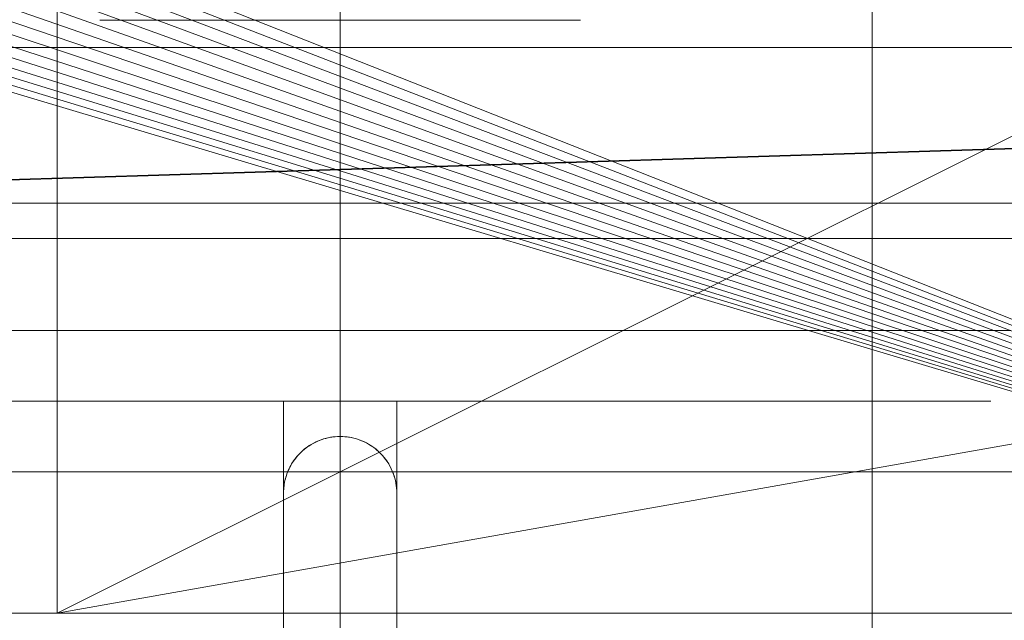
# Model space of a CAD drawing. Header units: millimetres. Extents: x -2233 to 61924, y -68080 to 6847.
# Tile 590 of 656: x 24227 to 24297, y -17791 to -17748. Entities that reach past the tile are written whole.
import ezdxf

# ---------------------------------------------------------------- set-up
doc = ezdxf.new("R2010")
doc.units = ezdxf.units.MM
for name, color, linetype, lineweight in [('COTAS_P', 1, 'Continuous', 0), ('superior_briquetadora', 7, 'Continuous', 0), ('superior_C02', 7, 'Continuous', 0), ('superior_C05', 7, 'Continuous', 0)]:
    doc.layers.add(name, color=color, linetype=linetype, lineweight=lineweight)
doc.dimstyles.new('R19_100', dxfattribs={"dimtxt": 250, "dimasz": 150, "dimexe": 150, "dimexo": 80, "dimgap": 100, "dimtad": 1, "dimtih": 1, "dimtoh": 1, "dimdsep": 46, "dimcen": 0.09, "dimadec": 0, "dimazin": 0, "dimtfac": 1, "dimtdec": 4, "dimtofl": 0, "dimtmove": 0, "dimatfit": 3, "dimfxl": 1, "dimtolj": 1, "dimtzin": 0, "dimarcsym": 0})

# ---------------------------------------------------------------- blocks, each defined once
blk = doc.blocks.new('DIM_R28_34')
at = {"layer": 'COTAS_P'}
for p, q in [((24250.067, -17080), (24400.067, -17035)), ((26750.067, -17080), (26600.067, -17035)), ((24250.067, -17980), (24250.067, -17080)), ((24250.067, -17080), (26750.067, -17080)), ((24250.067, -17080), (24400.067, -17125)), ((26750.067, -17080), (26600.067, -17125)), ((26750.067, -17980), (26750.067, -17080))]:
    blk.add_line(p, q, dxfattribs=at)
blk.add_text('2500 P', height=250, dxfattribs=at).set_placement((25500.067, -16980))

msp = doc.modelspace()

# ---------------------------------------------------------------- linework, layer by layer
at = {"layer": 'superior_briquetadora'}
for p, q in [((24230.067, -17570), (24230.067, -17790)), ((25470.067, -17570), (24230.067, -17790)), ((24230.067, -17790), (24670.067, -17570)), ((24072.067, -17680), (24350.067, -17790)), ((24350.067, -17790), (24071.962, -17682.156)), ((24350.067, -17790), (24071.645, -17684.292)), ((24350.067, -17790), (24071.12, -17686.386)), ((24350.067, -17790), (24070.393, -17688.419)), ((24350.067, -17790), (24069.47, -17690.371)), ((24350.067, -17790), (24068.36, -17692.223)), ((24350.067, -17790), (24067.074, -17693.957)), ((24065.624, -17695.556), (24350.067, -17790)), ((24064.024, -17697.006), (24350.067, -17790)), ((24062.29, -17698.292), (24350.067, -17790)), ((24060.438, -17699.402), (24350.067, -17790)), ((24058.487, -17700.325), (24350.067, -17790)), ((24056.454, -17701.053), (24350.067, -17790)), ((24054.359, -17701.577), (24350.067, -17790)), ((24350.067, -17790), (23870.067, -17790)), ((25830.067, -17790), (23870.067, -17790)), ((23954.067, -17790), (24230.067, -17790)), ((23954.067, -17790), (25456.734, -17790)), ((24230.067, -17790), (24150.067, -17790)), ((24350.067, -17790), (24150.067, -17790)), ((24230.067, -17790), (24670.067, -17790)), ((24230.067, -17790), (25470.067, -17790)), ((24350.067, -17790), (24230.067, -17790)), ((24230.067, -17790), (25456.734, -17790))]:
    msp.add_line(p, q, dxfattribs=at)
at = {"layer": 'superior_C02'}
for p, q in [((24287.683, -17550), (24287.683, -18450)), ((15575.415, -17750), (24634.01, -17750)), ((24635.508, -17750), (15576.913, -17750)), ((23830.921, -17771.702), (24524.933, -17750)), ((24526.711, -17750), (23832.7, -17771.702))]:
    msp.add_line(p, q, dxfattribs=at)
at = {"layer": 'superior_C05'}
for p, q in [((24250.067, -17750), (24250.067, -17744)), ((24233.115, -17748.05), (24233.073, -17748.05)), ((24233.199, -17748.05), (24233.115, -17748.05)), ((24233.326, -17748.05), (24233.199, -17748.05)), ((24233.494, -17748.05), (24233.326, -17748.05)), ((24233.703, -17748.05), (24233.494, -17748.05)), ((24233.953, -17748.05), (24233.703, -17748.05)), ((24234.243, -17748.05), (24233.953, -17748.05)), ((24234.572, -17748.05), (24234.243, -17748.05)), ((24234.94, -17748.05), (24234.572, -17748.05)), ((24235.345, -17748.05), (24234.94, -17748.05)), ((24235.787, -17748.05), (24235.345, -17748.05)), ((24236.265, -17748.05), (24235.787, -17748.05)), ((24236.776, -17748.05), (24236.265, -17748.05)), ((24237.321, -17748.05), (24236.776, -17748.05)), ((24237.898, -17748.05), (24237.321, -17748.05)), ((24237.602, -17748.05), (24237.571, -17748.05)), ((24237.664, -17748.05), (24237.602, -17748.05)), ((24237.757, -17748.05), (24237.664, -17748.05)), ((24237.881, -17748.05), (24237.757, -17748.05)), ((24238.035, -17748.05), (24237.881, -17748.05)), ((24238.505, -17748.05), (24237.898, -17748.05)), ((24238.218, -17748.05), (24238.035, -17748.05)), ((24238.432, -17748.05), (24238.218, -17748.05)), ((24238.674, -17748.05), (24238.432, -17748.05)), ((24239.14, -17748.05), (24238.505, -17748.05)), ((24238.944, -17748.05), (24238.674, -17748.05)), ((24239.242, -17748.05), (24238.944, -17748.05)), ((24239.803, -17748.05), (24239.14, -17748.05)), ((24239.567, -17748.05), (24239.242, -17748.05)), ((24239.918, -17748.05), (24239.567, -17748.05)), ((24240.491, -17748.05), (24239.803, -17748.05)), ((24240.295, -17748.05), (24239.918, -17748.05)), ((24240.695, -17748.05), (24240.295, -17748.05)), ((24241.203, -17748.05), (24240.491, -17748.05)), ((24241.119, -17748.05), (24240.695, -17748.05)), ((24241.565, -17748.05), (24241.119, -17748.05)), ((24241.937, -17748.05), (24241.203, -17748.05)), ((24242.033, -17748.05), (24241.565, -17748.05)), ((24242.691, -17748.05), (24241.937, -17748.05)), ((24242.52, -17748.05), (24242.033, -17748.05)), ((24243.026, -17748.05), (24242.52, -17748.05)), ((24243.464, -17748.05), (24242.691, -17748.05)), ((24243.55, -17748.05), (24243.026, -17748.05)), ((24244.253, -17748.05), (24243.464, -17748.05)), ((24244.089, -17748.05), (24243.55, -17748.05)), ((24244.644, -17748.05), (24244.089, -17748.05)), ((24245.057, -17748.05), (24244.253, -17748.05)), ((24245.212, -17748.05), (24244.644, -17748.05)), ((24245.873, -17748.05), (24245.057, -17748.05)), ((24245.792, -17748.05), (24245.212, -17748.05)), ((24246.383, -17748.05), (24245.792, -17748.05)), ((24246.699, -17748.05), (24245.873, -17748.05)), ((24246.983, -17748.05), (24246.383, -17748.05)), ((24247.534, -17748.05), (24246.699, -17748.05)), ((24247.591, -17748.05), (24246.983, -17748.05)), ((24248.375, -17748.05), (24247.534, -17748.05)), ((24248.204, -17748.05), (24247.591, -17748.05)), ((24248.823, -17748.05), (24248.204, -17748.05)), ((24249.22, -17748.05), (24248.375, -17748.05)), ((24249.444, -17748.05), (24248.823, -17748.05)), ((24250.067, -17748.05), (24249.22, -17748.05)), ((24250.067, -17748.05), (24249.444, -17748.05)), ((24250.067, -17748.05), (24250.915, -17748.05)), ((24250.691, -17748.05), (24250.067, -17748.05)), ((24251.312, -17748.05), (24250.691, -17748.05)), ((24250.915, -17748.05), (24251.76, -17748.05)), ((24251.931, -17748.05), (24251.312, -17748.05)), ((24251.76, -17748.05), (24252.601, -17748.05)), ((24252.544, -17748.05), (24251.931, -17748.05)), ((24253.152, -17748.05), (24252.544, -17748.05)), ((24252.601, -17748.05), (24253.436, -17748.05)), ((24253.752, -17748.05), (24253.152, -17748.05)), ((24253.436, -17748.05), (24254.262, -17748.05)), ((24254.343, -17748.05), (24253.752, -17748.05)), ((24254.262, -17748.05), (24255.078, -17748.05)), ((24254.923, -17748.05), (24254.343, -17748.05)), ((24255.491, -17748.05), (24254.923, -17748.05)), ((24255.078, -17748.05), (24255.882, -17748.05)), ((24256.046, -17748.05), (24255.491, -17748.05)), ((24255.882, -17748.05), (24256.671, -17748.05)), ((24256.585, -17748.05), (24256.046, -17748.05)), ((24257.109, -17748.05), (24256.585, -17748.05)), ((24256.671, -17748.05), (24257.444, -17748.05)), ((24257.615, -17748.05), (24257.109, -17748.05)), ((24257.444, -17748.05), (24258.198, -17748.05)), ((24258.102, -17748.05), (24257.615, -17748.05)), ((24258.57, -17748.05), (24258.102, -17748.05)), ((24258.198, -17748.05), (24258.932, -17748.05)), ((24259.016, -17748.05), (24258.57, -17748.05)), ((24258.932, -17748.05), (24259.644, -17748.05)), ((24259.44, -17748.05), (24259.016, -17748.05)), ((24259.84, -17748.05), (24259.44, -17748.05)), ((24259.644, -17748.05), (24260.332, -17748.05)), ((24260.217, -17748.05), (24259.84, -17748.05)), ((24260.568, -17748.05), (24260.217, -17748.05)), ((24260.332, -17748.05), (24260.995, -17748.05)), ((24260.893, -17748.05), (24260.568, -17748.05)), ((24261.191, -17748.05), (24260.893, -17748.05)), ((24260.995, -17748.05), (24261.63, -17748.05)), ((24261.461, -17748.05), (24261.191, -17748.05)), ((24261.703, -17748.05), (24261.461, -17748.05)), ((24261.63, -17748.05), (24262.237, -17748.05)), ((24261.917, -17748.05), (24261.703, -17748.05)), ((24262.1, -17748.05), (24261.917, -17748.05)), ((24262.254, -17748.05), (24262.1, -17748.05)), ((24262.237, -17748.05), (24262.814, -17748.05)), ((24262.378, -17748.05), (24262.254, -17748.05)), ((24262.47, -17748.05), (24262.378, -17748.05)), ((24262.533, -17748.05), (24262.47, -17748.05)), ((24262.564, -17748.05), (24262.533, -17748.05)), ((24262.814, -17748.05), (24263.359, -17748.05)), ((24263.359, -17748.05), (24263.87, -17748.05)), ((24263.87, -17748.05), (24264.348, -17748.05)), ((24264.348, -17748.05), (24264.79, -17748.05)), ((24264.79, -17748.05), (24265.195, -17748.05)), ((24265.195, -17748.05), (24265.563, -17748.05)), ((24265.563, -17748.05), (24265.892, -17748.05)), ((24265.892, -17748.05), (24266.182, -17748.05)), ((24266.182, -17748.05), (24266.432, -17748.05)), ((24266.432, -17748.05), (24266.641, -17748.05)), ((24266.641, -17748.05), (24266.809, -17748.05)), ((24266.809, -17748.05), (24266.936, -17748.05)), ((24266.936, -17748.05), (24267.02, -17748.05)), ((24267.02, -17748.05), (24267.062, -17748.05)), ((24180.067, -17750), (24320.067, -17750)), ((24250.067, -17750), (24325.067, -17750)), ((24160.067, -17761), (24340.067, -17761)), ((24135.067, -17763.5), (24365.067, -17763.5)), ((24228.049, -17770), (24226.061, -17770)), ((24228.373, -17770), (24226.155, -17770)), ((24230.091, -17770), (24228.049, -17770)), ((24230.646, -17770), (24228.373, -17770)), ((24232.184, -17770), (24230.091, -17770)), ((24232.966, -17770), (24230.646, -17770)), ((24234.321, -17770), (24232.184, -17770)), ((24235.33, -17770), (24232.966, -17770)), ((24236.497, -17770), (24234.321, -17770)), ((24237.73, -17770), (24235.33, -17770)), ((24238.707, -17770), (24236.497, -17770)), ((24240.16, -17770), (24237.73, -17770)), ((24240.945, -17770), (24238.707, -17770)), ((24242.615, -17770), (24240.16, -17770)), ((24243.206, -17770), (24240.945, -17770)), ((24245.089, -17770), (24242.615, -17770)), ((24245.483, -17770), (24243.206, -17770)), ((24247.575, -17770), (24245.089, -17770)), ((24247.773, -17770), (24245.483, -17770)), ((24250.067, -17770), (24247.575, -17770)), ((24250.067, -17770), (24247.773, -17770)), ((24250.067, -17770), (24252.56, -17770)), ((24252.362, -17770), (24250.067, -17770)), ((24254.652, -17770), (24252.362, -17770)), ((24252.56, -17770), (24255.046, -17770)), ((24256.929, -17770), (24254.652, -17770)), ((24255.046, -17770), (24257.52, -17770)), ((24259.19, -17770), (24256.929, -17770)), ((24257.52, -17770), (24259.975, -17770)), ((24261.428, -17770), (24259.19, -17770)), ((24259.975, -17770), (24262.405, -17770)), ((24263.638, -17770), (24261.428, -17770)), ((24262.405, -17770), (24264.805, -17770)), ((24265.814, -17770), (24263.638, -17770)), ((24264.805, -17770), (24267.168, -17770)), ((24267.951, -17770), (24265.814, -17770)), ((24267.168, -17770), (24269.489, -17770)), ((24270.043, -17770), (24267.951, -17770)), ((24269.489, -17770), (24271.762, -17770)), ((24272.086, -17770), (24270.043, -17770)), ((24271.762, -17770), (24273.98, -17770)), ((24274.074, -17770), (24272.086, -17770)), ((24273.98, -17770), (24276.139, -17770)), ((24276.003, -17770), (24274.074, -17770)), ((24277.867, -17770), (24276.003, -17770)), ((24276.139, -17770), (24278.233, -17770)), ((24279.661, -17770), (24277.867, -17770)), ((24278.233, -17770), (24280.258, -17770)), ((24281.383, -17770), (24279.661, -17770)), ((24280.258, -17770), (24282.207, -17770)), ((24283.026, -17770), (24281.383, -17770)), ((24282.207, -17770), (24284.076, -17770)), ((24284.587, -17770), (24283.026, -17770)), ((24284.076, -17770), (24285.861, -17770)), ((24286.063, -17770), (24284.587, -17770)), ((24285.861, -17770), (24287.557, -17770)), ((24287.449, -17770), (24286.063, -17770)), ((24288.742, -17770), (24287.449, -17770)), ((24287.557, -17770), (24289.159, -17770)), ((24289.939, -17770), (24288.742, -17770)), ((24289.159, -17770), (24290.664, -17770)), ((24291.037, -17770), (24289.939, -17770)), ((24290.664, -17770), (24292.069, -17770)), ((24292.033, -17770), (24291.037, -17770)), ((24292.925, -17770), (24292.033, -17770)), ((24292.069, -17770), (24293.369, -17770)), ((24293.71, -17770), (24292.925, -17770)), ((24293.369, -17770), (24294.561, -17770)), ((24294.387, -17770), (24293.71, -17770)), ((24294.953, -17770), (24294.387, -17770)), ((24294.561, -17770), (24295.643, -17770)), ((24295.408, -17770), (24294.953, -17770)), ((24295.75, -17770), (24295.408, -17770)), ((24295.643, -17770), (24296.611, -17770)), ((24295.979, -17770), (24295.75, -17770)), ((24296.093, -17770), (24295.979, -17770)), ((24296.611, -17770), (24297.464, -17770)), ((24228.068, -17775), (24226.081, -17775)), ((24227.63, -17775), (24227.574, -17775)), ((24227.742, -17775), (24227.63, -17775)), ((24227.909, -17775), (24227.742, -17775)), ((24228.132, -17775), (24227.909, -17775)), ((24230.109, -17775), (24228.068, -17775)), ((24228.408, -17775), (24228.132, -17775)), ((24228.739, -17775), (24228.408, -17775)), ((24229.123, -17775), (24228.739, -17775)), ((24229.559, -17775), (24229.123, -17775)), ((24230.045, -17775), (24229.559, -17775)), ((24230.582, -17775), (24230.045, -17775)), ((24232.199, -17775), (24230.109, -17775)), ((24231.167, -17775), (24230.582, -17775)), ((24231.799, -17775), (24231.167, -17775)), ((24232.476, -17775), (24231.799, -17775)), ((24234.335, -17775), (24232.199, -17775)), ((24233.197, -17775), (24232.476, -17775)), ((24233.96, -17775), (24233.197, -17775)), ((24234.764, -17775), (24233.96, -17775)), ((24236.509, -17775), (24234.335, -17775)), ((24235.605, -17775), (24234.764, -17775)), ((24236.482, -17775), (24235.605, -17775)), ((24237.393, -17775), (24236.482, -17775)), ((24238.717, -17775), (24236.509, -17775)), ((24238.335, -17775), (24237.393, -17775)), ((24237.584, -17775), (24237.567, -17775)), ((24237.631, -17775), (24237.584, -17775)), ((24237.709, -17775), (24237.631, -17775)), ((24237.705, -17775), (24237.813, -17775)), ((24237.817, -17775), (24237.709, -17775)), ((24237.813, -17775), (24237.951, -17775)), ((24237.956, -17775), (24237.817, -17775)), ((24237.951, -17775), (24238.119, -17775)), ((24238.125, -17775), (24237.956, -17775)), ((24238.119, -17775), (24238.317, -17775)), ((24238.324, -17775), (24238.125, -17775)), ((24238.317, -17775), (24238.544, -17775)), ((24238.552, -17775), (24238.324, -17775)), ((24239.307, -17775), (24238.335, -17775)), ((24238.544, -17775), (24238.799, -17775)), ((24238.809, -17775), (24238.552, -17775)), ((24240.953, -17775), (24238.717, -17775)), ((24238.799, -17775), (24239.083, -17775)), ((24239.093, -17775), (24238.809, -17775)), ((24239.083, -17775), (24239.394, -17775)), ((24239.405, -17775), (24239.093, -17775)), ((24240.305, -17775), (24239.307, -17775)), ((24239.394, -17775), (24239.731, -17775)), ((24239.743, -17775), (24239.405, -17775)), ((24239.731, -17775), (24240.094, -17775)), ((24240.107, -17775), (24239.743, -17775)), ((24240.094, -17775), (24240.482, -17775)), ((24240.496, -17775), (24240.107, -17775)), ((24241.328, -17775), (24240.305, -17775)), ((24240.482, -17775), (24240.893, -17775)), ((24240.908, -17775), (24240.496, -17775)), ((24240.893, -17775), (24241.328, -17775)), ((24241.343, -17775), (24240.908, -17775)), ((24243.212, -17775), (24240.953, -17775)), ((24242.372, -17775), (24241.328, -17775)), ((24241.328, -17775), (24241.784, -17775)), ((24241.8, -17775), (24241.343, -17775)), ((24241.784, -17775), (24242.26, -17775)), ((24242.278, -17775), (24241.8, -17775)), ((24242.26, -17775), (24242.756, -17775)), ((24242.774, -17775), (24242.278, -17775)), ((24243.435, -17775), (24242.372, -17775)), ((24242.756, -17775), (24243.27, -17775)), ((24243.289, -17775), (24242.774, -17775)), ((24245.487, -17775), (24243.212, -17775)), ((24243.27, -17775), (24243.801, -17775)), ((24243.821, -17775), (24243.289, -17775)), ((24244.515, -17775), (24243.435, -17775)), ((24243.801, -17775), (24244.348, -17775)), ((24244.368, -17775), (24243.821, -17775)), ((24244.348, -17775), (24244.909, -17775)), ((24244.929, -17775), (24244.368, -17775)), ((24245.609, -17775), (24244.515, -17775)), ((24244.909, -17775), (24245.482, -17775)), ((24245.503, -17775), (24244.929, -17775)), ((24245.482, -17775), (24246.067, -17775)), ((24247.775, -17775), (24245.487, -17775)), ((24246.089, -17775), (24245.503, -17775)), ((24246.714, -17775), (24245.609, -17775)), ((24254.067, -17775), (24246.067, -17775)), ((24246.067, -17775), (24246.067, -17805)), ((24246.684, -17775), (24246.089, -17775)), ((24247.288, -17775), (24246.684, -17775)), ((24247.827, -17775), (24246.714, -17775)), ((24247.898, -17775), (24247.288, -17775)), ((24250.067, -17775), (24247.775, -17775)), ((24248.946, -17775), (24247.827, -17775)), ((24248.514, -17775), (24247.898, -17775)), ((24249.134, -17775), (24248.514, -17775)), ((24250.067, -17775), (24248.946, -17775)), ((24249.756, -17775), (24249.134, -17775)), ((24250.379, -17775), (24249.756, -17775)), ((24250.067, -17775), (24252.36, -17775)), ((24251.189, -17775), (24250.067, -17775)), ((24251.001, -17775), (24250.379, -17775)), ((24251.621, -17775), (24251.001, -17775)), ((24252.308, -17775), (24251.189, -17775)), ((24252.237, -17775), (24251.621, -17775)), ((24252.847, -17775), (24252.237, -17775)), ((24253.421, -17775), (24252.308, -17775)), ((24252.36, -17775), (24254.648, -17775)), ((24253.451, -17775), (24252.847, -17775)), ((24254.526, -17775), (24253.421, -17775)), ((24254.046, -17775), (24253.451, -17775)), ((24254.632, -17775), (24254.046, -17775)), ((24254.067, -17775), (24254.652, -17775)), ((24254.067, -17775), (24254.067, -17805)), ((24255.62, -17775), (24254.526, -17775)), ((24255.206, -17775), (24254.632, -17775)), ((24254.648, -17775), (24256.923, -17775)), ((24254.652, -17775), (24255.226, -17775)), ((24255.767, -17775), (24255.206, -17775)), ((24255.226, -17775), (24255.787, -17775)), ((24256.699, -17775), (24255.62, -17775)), ((24256.314, -17775), (24255.767, -17775)), ((24255.787, -17775), (24256.334, -17775)), ((24256.846, -17775), (24256.314, -17775)), ((24256.334, -17775), (24256.865, -17775)), ((24257.763, -17775), (24256.699, -17775)), ((24257.361, -17775), (24256.846, -17775)), ((24256.865, -17775), (24257.379, -17775)), ((24256.923, -17775), (24259.182, -17775)), ((24257.857, -17775), (24257.361, -17775)), ((24257.379, -17775), (24257.875, -17775)), ((24258.807, -17775), (24257.763, -17775)), ((24258.335, -17775), (24257.857, -17775)), ((24257.875, -17775), (24258.351, -17775)), ((24258.792, -17775), (24258.335, -17775)), ((24258.351, -17775), (24258.807, -17775)), ((24259.227, -17775), (24258.792, -17775)), ((24259.83, -17775), (24258.807, -17775)), ((24258.807, -17775), (24259.242, -17775)), ((24259.182, -17775), (24261.418, -17775)), ((24259.639, -17775), (24259.227, -17775)), ((24259.242, -17775), (24259.653, -17775)), ((24260.028, -17775), (24259.639, -17775)), ((24259.653, -17775), (24260.041, -17775)), ((24260.828, -17775), (24259.83, -17775)), ((24260.392, -17775), (24260.028, -17775)), ((24260.041, -17775), (24260.404, -17775)), ((24260.73, -17775), (24260.392, -17775)), ((24260.404, -17775), (24260.741, -17775)), ((24261.042, -17775), (24260.73, -17775)), ((24260.741, -17775), (24261.052, -17775)), ((24261.8, -17775), (24260.828, -17775)), ((24261.326, -17775), (24261.042, -17775)), ((24261.052, -17775), (24261.336, -17775)), ((24261.583, -17775), (24261.326, -17775)), ((24261.336, -17775), (24261.591, -17775)), ((24261.418, -17775), (24263.626, -17775)), ((24261.811, -17775), (24261.583, -17775)), ((24261.591, -17775), (24261.818, -17775)), ((24262.742, -17775), (24261.8, -17775)), ((24262.009, -17775), (24261.811, -17775)), ((24261.818, -17775), (24262.016, -17775)), ((24262.179, -17775), (24262.009, -17775)), ((24262.016, -17775), (24262.184, -17775)), ((24262.318, -17775), (24262.179, -17775)), ((24262.426, -17775), (24262.318, -17775)), ((24262.504, -17775), (24262.426, -17775)), ((24262.43, -17775), (24262.507, -17775)), ((24262.551, -17775), (24262.504, -17775)), ((24262.507, -17775), (24262.553, -17775)), ((24262.567, -17775), (24262.551, -17775)), ((24263.653, -17775), (24262.742, -17775)), ((24263.626, -17775), (24265.8, -17775)), ((24264.53, -17775), (24263.653, -17775)), ((24265.371, -17775), (24264.53, -17775)), ((24266.174, -17775), (24265.371, -17775)), ((24265.8, -17775), (24267.935, -17775)), ((24266.938, -17775), (24266.174, -17775)), ((24267.659, -17775), (24266.938, -17775)), ((24268.336, -17775), (24267.659, -17775)), ((24267.935, -17775), (24270.026, -17775)), ((24268.968, -17775), (24268.336, -17775)), ((24269.553, -17775), (24268.968, -17775)), ((24270.09, -17775), (24269.553, -17775)), ((24270.026, -17775), (24272.067, -17775)), ((24270.576, -17775), (24270.09, -17775)), ((24271.012, -17775), (24270.576, -17775)), ((24271.396, -17775), (24271.012, -17775)), ((24271.727, -17775), (24271.396, -17775)), ((24272.003, -17775), (24271.727, -17775)), ((24272.226, -17775), (24272.003, -17775)), ((24272.067, -17775), (24274.054, -17775)), ((24272.393, -17775), (24272.226, -17775)), ((24272.505, -17775), (24272.393, -17775)), ((24272.56, -17775), (24272.505, -17775)), ((24274.054, -17775), (24275.98, -17775)), ((24275.98, -17775), (24277.842, -17775)), ((24277.842, -17775), (24279.636, -17775)), ((24279.636, -17775), (24281.355, -17775)), ((24281.355, -17775), (24282.997, -17775)), ((24282.997, -17775), (24284.557, -17775)), ((24284.557, -17775), (24286.032, -17775)), ((24286.032, -17775), (24287.417, -17775)), ((24287.417, -17775), (24288.709, -17775)), ((24288.709, -17775), (24289.905, -17775)), ((24289.905, -17775), (24291.002, -17775)), ((24291.002, -17775), (24291.997, -17775)), ((24291.997, -17775), (24292.888, -17775)), ((24292.888, -17775), (24293.672, -17775)), ((24293.672, -17775), (24294.348, -17775)), ((24294.348, -17775), (24294.914, -17775)), ((24294.914, -17775), (24295.369, -17775)), ((24295.369, -17775), (24295.71, -17775)), ((24295.71, -17775), (24295.939, -17775)), ((24295.939, -17775), (24296.053, -17775)), ((24248.906, -17777.672), (24248.72, -17777.734)), ((24248.889, -17777.678), (24248.733, -17777.729)), ((24249.049, -17777.632), (24248.889, -17777.678)), ((24249.096, -17777.62), (24248.906, -17777.672)), ((24249.211, -17777.593), (24249.049, -17777.632)), ((24249.287, -17777.577), (24249.096, -17777.62)), ((24249.377, -17777.56), (24249.211, -17777.593)), ((24249.481, -17777.543), (24249.287, -17777.577)), ((24249.546, -17777.534), (24249.377, -17777.56)), ((24249.675, -17777.519), (24249.481, -17777.543)), ((24249.718, -17777.515), (24249.546, -17777.534)), ((24249.871, -17777.505), (24249.675, -17777.519)), ((24249.892, -17777.504), (24249.718, -17777.515)), ((24250.067, -17777.5), (24249.871, -17777.505)), ((24250.067, -17777.5), (24249.892, -17777.504)), ((24250.067, -17777.5), (24250.152, -17777.501)), ((24250.067, -17777.5), (24250.264, -17777.505)), ((24250.237, -17777.504), (24250.152, -17777.501)), ((24250.399, -17777.514), (24250.237, -17777.504)), ((24250.46, -17777.519), (24250.264, -17777.505)), ((24250.56, -17777.53), (24250.399, -17777.514)), ((24250.654, -17777.543), (24250.46, -17777.519)), ((24250.718, -17777.553), (24250.56, -17777.53)), ((24250.848, -17777.577), (24250.654, -17777.543)), ((24250.874, -17777.582), (24250.718, -17777.553)), ((24251.039, -17777.62), (24250.848, -17777.577)), ((24251.044, -17777.621), (24250.874, -17777.582)), ((24251.229, -17777.672), (24251.044, -17777.621)), ((24251.409, -17777.732), (24251.229, -17777.672)), ((24251.415, -17777.734), (24251.229, -17777.672)), ((24247.64, -17778.321), (24247.525, -17778.412)), ((24247.685, -17778.287), (24247.53, -17778.408)), ((24247.76, -17778.232), (24247.64, -17778.321)), ((24247.845, -17778.174), (24247.685, -17778.287)), ((24247.885, -17778.148), (24247.76, -17778.232)), ((24248.011, -17778.069), (24247.845, -17778.174)), ((24248.015, -17778.066), (24247.885, -17778.148)), ((24248.182, -17777.972), (24248.011, -17778.069)), ((24248.15, -17777.989), (24248.015, -17778.066)), ((24248.289, -17777.917), (24248.15, -17777.989)), ((24248.357, -17777.884), (24248.182, -17777.972)), ((24248.433, -17777.849), (24248.289, -17777.917)), ((24248.537, -17777.804), (24248.357, -17777.884)), ((24248.581, -17777.786), (24248.433, -17777.849)), ((24248.72, -17777.734), (24248.537, -17777.804)), ((24248.733, -17777.729), (24248.581, -17777.786)), ((24251.584, -17777.799), (24251.409, -17777.732)), ((24251.598, -17777.804), (24251.415, -17777.734)), ((24251.753, -17777.873), (24251.584, -17777.799)), ((24251.778, -17777.884), (24251.598, -17777.804)), ((24251.917, -17777.953), (24251.753, -17777.873)), ((24251.953, -17777.972), (24251.778, -17777.884)), ((24252.075, -17778.04), (24251.917, -17777.953)), ((24252.124, -17778.069), (24251.953, -17777.972)), ((24252.226, -17778.132), (24252.075, -17778.04)), ((24252.29, -17778.174), (24252.124, -17778.069)), ((24252.37, -17778.229), (24252.226, -17778.132)), ((24252.45, -17778.287), (24252.29, -17778.174)), ((24252.508, -17778.331), (24252.37, -17778.229)), ((24252.605, -17778.408), (24252.45, -17778.287)), ((24252.639, -17778.436), (24252.508, -17778.331)), ((24246.975, -17778.962), (24246.855, -17779.117)), ((24246.939, -17779.007), (24246.858, -17779.113)), ((24247.026, -17778.903), (24246.939, -17779.007)), ((24247.104, -17778.814), (24246.975, -17778.962)), ((24247.116, -17778.8), (24247.026, -17778.903)), ((24247.239, -17778.672), (24247.104, -17778.814)), ((24247.211, -17778.7), (24247.116, -17778.8)), ((24247.31, -17778.602), (24247.211, -17778.7)), ((24247.381, -17778.536), (24247.239, -17778.672)), ((24247.415, -17778.506), (24247.31, -17778.602)), ((24247.53, -17778.408), (24247.381, -17778.536)), ((24247.525, -17778.412), (24247.415, -17778.506)), ((24252.754, -17778.536), (24252.605, -17778.408)), ((24252.776, -17778.556), (24252.639, -17778.436)), ((24252.896, -17778.672), (24252.754, -17778.536)), ((24252.919, -17778.695), (24252.776, -17778.556)), ((24253.031, -17778.814), (24252.896, -17778.672)), ((24253.054, -17778.839), (24252.919, -17778.695)), ((24253.16, -17778.962), (24253.031, -17778.814)), ((24253.179, -17778.986), (24253.054, -17778.839)), ((24253.28, -17779.117), (24253.16, -17778.962)), ((24253.296, -17779.138), (24253.179, -17778.986)), ((24246.454, -17779.784), (24246.401, -17779.9)), ((24246.54, -17779.614), (24246.452, -17779.79)), ((24246.511, -17779.669), (24246.454, -17779.784)), ((24246.572, -17779.555), (24246.511, -17779.669)), ((24246.637, -17779.444), (24246.54, -17779.614)), ((24246.637, -17779.442), (24246.572, -17779.555)), ((24246.742, -17779.278), (24246.637, -17779.444)), ((24246.707, -17779.331), (24246.637, -17779.442)), ((24246.78, -17779.221), (24246.707, -17779.331)), ((24246.855, -17779.117), (24246.742, -17779.278)), ((24246.858, -17779.113), (24246.78, -17779.221)), ((24253.393, -17779.278), (24253.28, -17779.117)), ((24253.404, -17779.293), (24253.296, -17779.138)), ((24253.498, -17779.444), (24253.393, -17779.278)), ((24253.503, -17779.452), (24253.404, -17779.293)), ((24253.595, -17779.614), (24253.498, -17779.444)), ((24253.594, -17779.613), (24253.503, -17779.452)), ((24253.677, -17779.777), (24253.594, -17779.613)), ((24253.683, -17779.79), (24253.595, -17779.614)), ((24253.752, -17779.943), (24253.677, -17779.777)), ((24228.068, -17780), (24226.081, -17780)), ((24228.373, -17780), (24226.155, -17780)), ((24227.072, -17780), (24229.48, -17780)), ((24227.63, -17780), (24227.574, -17780)), ((24227.742, -17780), (24227.63, -17780)), ((24227.909, -17780), (24227.742, -17780)), ((24228.132, -17780), (24227.909, -17780)), ((24230.109, -17780), (24228.068, -17780)), ((24228.408, -17780), (24228.132, -17780)), ((24230.646, -17780), (24228.373, -17780)), ((24228.739, -17780), (24228.408, -17780)), ((24229.123, -17780), (24228.739, -17780)), ((24229.559, -17780), (24229.123, -17780)), ((24229.48, -17780), (24231.94, -17780)), ((24230.045, -17780), (24229.559, -17780)), ((24230.582, -17780), (24230.045, -17780)), ((24232.199, -17780), (24230.109, -17780)), ((24231.167, -17780), (24230.582, -17780)), ((24232.966, -17780), (24230.646, -17780)), ((24231.799, -17780), (24231.167, -17780)), ((24232.476, -17780), (24231.799, -17780)), ((24231.94, -17780), (24234.445, -17780)), ((24234.335, -17780), (24232.199, -17780)), ((24233.197, -17780), (24232.476, -17780)), ((24235.33, -17780), (24232.966, -17780)), ((24233.96, -17780), (24233.197, -17780)), ((24234.764, -17780), (24233.96, -17780)), ((24236.509, -17780), (24234.335, -17780)), ((24234.445, -17780), (24236.989, -17780)), ((24235.605, -17780), (24234.764, -17780)), ((24237.73, -17780), (24235.33, -17780)), ((24236.482, -17780), (24235.605, -17780)), ((24237.393, -17780), (24236.482, -17780)), ((24238.717, -17780), (24236.509, -17780)), ((24236.989, -17780), (24239.566, -17780)), ((24238.335, -17780), (24237.393, -17780)), ((24240.16, -17780), (24237.73, -17780)), ((24239.307, -17780), (24238.335, -17780)), ((24240.953, -17780), (24238.717, -17780)), ((24240.305, -17780), (24239.307, -17780)), ((24239.566, -17780), (24242.168, -17780)), ((24242.615, -17780), (24240.16, -17780)), ((24241.328, -17780), (24240.305, -17780)), ((24243.212, -17780), (24240.953, -17780)), ((24242.372, -17780), (24241.328, -17780)), ((24242.168, -17780), (24244.79, -17780)), ((24243.435, -17780), (24242.372, -17780)), ((24245.089, -17780), (24242.615, -17780)), ((24245.487, -17780), (24243.212, -17780)), ((24244.515, -17780), (24243.435, -17780)), ((24245.609, -17780), (24244.515, -17780)), ((24244.79, -17780), (24247.426, -17780)), ((24247.575, -17780), (24245.089, -17780)), ((24247.775, -17780), (24245.487, -17780)), ((24246.714, -17780), (24245.609, -17780)), ((24246.24, -17780.339), (24246.187, -17780.528)), ((24246.229, -17780.375), (24246.196, -17780.495)), ((24246.266, -17780.255), (24246.229, -17780.375)), ((24246.301, -17780.152), (24246.24, -17780.339)), ((24246.307, -17780.136), (24246.266, -17780.255)), ((24246.372, -17779.969), (24246.301, -17780.152)), ((24246.352, -17780.018), (24246.307, -17780.136)), ((24246.401, -17779.9), (24246.352, -17780.018)), ((24246.452, -17779.79), (24246.372, -17779.969)), ((24247.827, -17780), (24246.714, -17780)), ((24250.067, -17780), (24247.426, -17780)), ((24250.067, -17780), (24247.575, -17780)), ((24250.067, -17780), (24247.775, -17780)), ((24248.946, -17780), (24247.827, -17780)), ((24250.067, -17780), (24248.946, -17780)), ((24250.067, -17780), (24252.36, -17780)), ((24251.189, -17780), (24250.067, -17780)), ((24250.067, -17780), (26750.067, -17780)), ((24252.308, -17780), (24251.189, -17780)), ((24253.421, -17780), (24252.308, -17780)), ((24252.36, -17780), (24254.648, -17780)), ((24254.526, -17780), (24253.421, -17780)), ((24253.763, -17779.969), (24253.683, -17779.79)), ((24253.819, -17780.111), (24253.752, -17779.943)), ((24253.834, -17780.152), (24253.763, -17779.969)), ((24253.877, -17780.281), (24253.819, -17780.111)), ((24253.895, -17780.339), (24253.834, -17780.152)), ((24253.928, -17780.452), (24253.877, -17780.281)), ((24253.948, -17780.528), (24253.895, -17780.339)), ((24253.971, -17780.625), (24253.928, -17780.452)), ((24255.62, -17780), (24254.526, -17780)), ((24254.648, -17780), (24256.923, -17780)), ((24256.699, -17780), (24255.62, -17780)), ((24257.763, -17780), (24256.699, -17780)), ((24256.923, -17780), (24259.182, -17780)), ((24258.807, -17780), (24257.763, -17780)), ((24259.83, -17780), (24258.807, -17780)), ((24259.182, -17780), (24261.418, -17780)), ((24260.828, -17780), (24259.83, -17780)), ((24261.8, -17780), (24260.828, -17780)), ((24261.418, -17780), (24263.626, -17780)), ((24262.742, -17780), (24261.8, -17780)), ((24263.653, -17780), (24262.742, -17780)), ((24263.626, -17780), (24265.8, -17780)), ((24264.53, -17780), (24263.653, -17780)), ((24265.371, -17780), (24264.53, -17780)), ((24266.174, -17780), (24265.371, -17780)), ((24265.8, -17780), (24267.935, -17780)), ((24266.938, -17780), (24266.174, -17780)), ((24267.659, -17780), (24266.938, -17780)), ((24268.336, -17780), (24267.659, -17780)), ((24267.935, -17780), (24270.026, -17780)), ((24268.968, -17780), (24268.336, -17780)), ((24269.553, -17780), (24268.968, -17780)), ((24270.09, -17780), (24269.553, -17780)), ((24270.026, -17780), (24272.067, -17780)), ((24270.576, -17780), (24270.09, -17780)), ((24271.012, -17780), (24270.576, -17780)), ((24271.396, -17780), (24271.012, -17780)), ((24271.727, -17780), (24271.396, -17780)), ((24272.003, -17780), (24271.727, -17780)), ((24272.226, -17780), (24272.003, -17780)), ((24272.067, -17780), (24274.054, -17780)), ((24272.393, -17780), (24272.226, -17780)), ((24272.505, -17780), (24272.393, -17780)), ((24272.56, -17780), (24272.505, -17780)), ((24274.054, -17780), (24275.98, -17780)), ((24275.98, -17780), (24277.842, -17780)), ((24277.842, -17780), (24279.636, -17780)), ((24279.636, -17780), (24281.355, -17780)), ((24281.355, -17780), (24282.997, -17780)), ((24282.997, -17780), (24284.557, -17780)), ((24284.557, -17780), (24286.032, -17780)), ((24286.032, -17780), (24287.417, -17780)), ((24287.417, -17780), (24288.709, -17780)), ((24288.709, -17780), (24289.905, -17780)), ((24289.905, -17780), (24291.002, -17780)), ((24291.002, -17780), (24291.997, -17780)), ((24291.997, -17780), (24292.888, -17780)), ((24292.888, -17780), (24293.672, -17780)), ((24293.672, -17780), (24294.348, -17780)), ((24294.348, -17780), (24294.914, -17780)), ((24294.914, -17780), (24295.369, -17780)), ((24295.369, -17780), (24295.71, -17780)), ((24295.71, -17780), (24295.939, -17780)), ((24295.939, -17780), (24296.053, -17780)), ((24246.087, -17781.108), (24246.072, -17781.304)), ((24246.087, -17781.105), (24246.077, -17781.228)), ((24246.111, -17780.913), (24246.087, -17781.108)), ((24246.101, -17780.982), (24246.087, -17781.105)), ((24246.119, -17780.86), (24246.101, -17780.982)), ((24246.144, -17780.72), (24246.111, -17780.913)), ((24246.141, -17780.738), (24246.119, -17780.86)), ((24246.166, -17780.616), (24246.141, -17780.738)), ((24246.187, -17780.528), (24246.144, -17780.72)), ((24246.196, -17780.495), (24246.166, -17780.616)), ((24253.991, -17780.72), (24253.948, -17780.528)), ((24254.005, -17780.798), (24253.971, -17780.625)), ((24254.024, -17780.913), (24253.991, -17780.72)), ((24254.033, -17780.973), (24254.005, -17780.798)), ((24254.048, -17781.108), (24254.024, -17780.913)), ((24254.052, -17781.148), (24254.033, -17780.973)), ((24254.063, -17781.304), (24254.048, -17781.108)), ((24254.064, -17781.324), (24254.052, -17781.148)), ((24246.072, -17781.304), (24246.067, -17781.5)), ((24246.068, -17781.426), (24246.067, -17781.5)), ((24246.067, -17781.5), (24246.067, -17798.5)), ((24246.07, -17781.352), (24246.068, -17781.426)), ((24246.077, -17781.228), (24246.07, -17781.352)), ((24254.067, -17781.5), (24254.063, -17781.304)), ((24254.067, -17781.5), (24254.064, -17781.324)), ((24254.067, -17781.5), (24254.067, -17798.5))]:
    msp.add_line(p, q, dxfattribs=at)

# ---------------------------------------------------------------- dimensions: what is measured, and where the dimension line sits
at = {"layer": 'COTAS_P'}
dim = msp.add_aligned_dim(p1=(24250.067, -17980), p2=(26750.067, -17980), distance=900, text='<> P', dimstyle='R19_100', dxfattribs=at)
dim.commit()
dim.dimension.update_dxf_attribs({"geometry": 'DIM_R28_34', "text_midpoint": (25500.067, -17080)})

doc.saveas('drawing.dxf')
